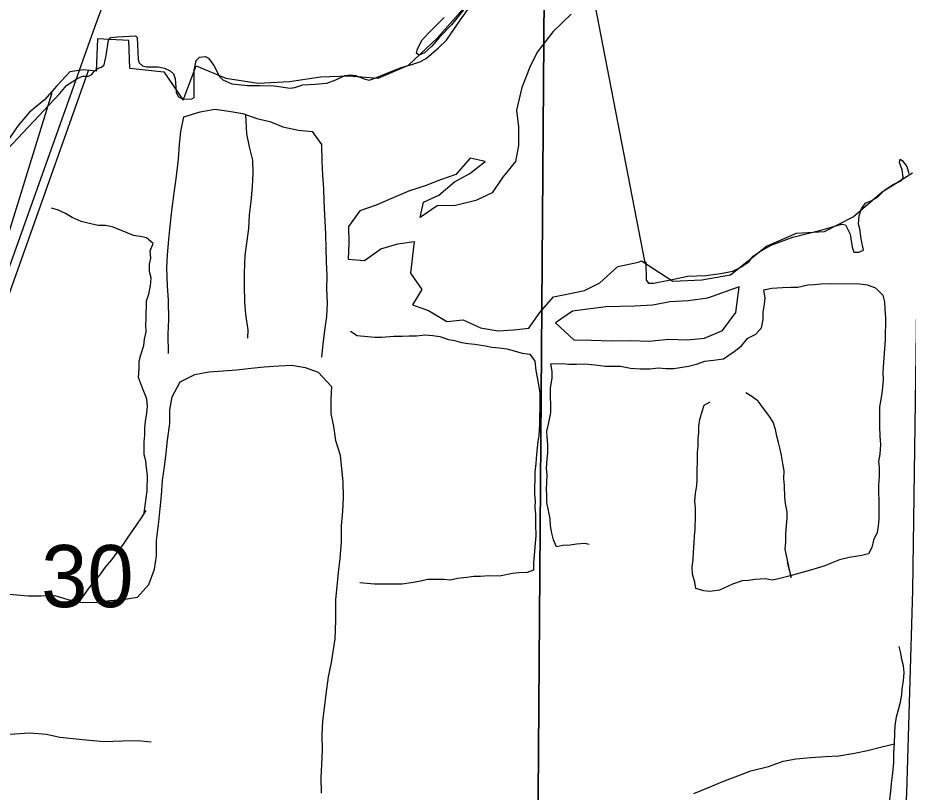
# Model space of a CAD drawing. Extents: x 1588073 to 2013523, y 1090242 to 1357120.
# Drawn here: x 1816020 to 1819188, y 1255279 to 1258035 of the extents above; entities that cross this region are included whole.
import ezdxf

# ---------------------------------------------------------------- set-up
doc = ezdxf.new("R2010")
doc.units = 0
for name, color, linetype in [('GM_X_Major_Lake', 7, 'Continuous'), ('GM_X_Minor_Lake', 7, 'Continuous'), ('GM_X_Minor_River', 7, 'Continuous'), ('GM_X_Section', 7, 'Continuous'), ('GM_X_Section_Text', 7, 'Continuous'), ('GM_X_State_Route', 7, 'Continuous'), ('GM_X_Township_Road', 7, 'Continuous')]:
    doc.layers.add(name, color=color, linetype=linetype)

msp = doc.modelspace()

# ---------------------------------------------------------------- linework, layer by layer
at = {"layer": 'GM_X_Major_Lake'}
for points in [[(1816418.1, 1257855.9), (1816539.4, 1257842.8), (1816607.7, 1257742.5), (1816653.8, 1257865), (1816760.1, 1257820.8), (1816874.5, 1257802.8), (1816986.8, 1257808.8), (1817097.1, 1257824.9), (1817197.4, 1257828.9), (1817301.7, 1257820.9), (1817410.1, 1257867.1), (1817512.4, 1257963.5), (1817604.6, 1258067.9)], [(1817989.2, 1258048.6), (1817924.6, 1257986.9), (1817868, 1257913.1), (1817841.6, 1257859.2), (1817813, 1257787.2), (1817794.4, 1257707.1), (1817802, 1257646.8), (1817801.5, 1257580.6), (1817791.1, 1257524.5), (1817744.6, 1257466.7), (1817708.1, 1257412.8), (1817649.8, 1257385.2), (1817577.6, 1257367.8), (1817511.5, 1257366.3), (1817451.1, 1257324.7), (1817463.5, 1257378.7), (1817517.8, 1257404.4), (1817574.2, 1257452.1), (1817628.5, 1257481.7), (1817682.9, 1257523.4), (1817628.9, 1257535.9), (1817578.4, 1257478.1), (1817524.2, 1257458.5), (1817469.9, 1257436.9), (1817413.7, 1257419.3), (1817349.4, 1257391.7), (1817295.1, 1257368.1), (1817236.9, 1257348.5), (1817196.4, 1257292.7), (1817198, 1257234.5), (1817195.6, 1257176.3), (1817253.6, 1257171.8), (1817312, 1257213.4), (1817372.3, 1257231), (1817430.4, 1257238.6), (1817417.6, 1257126.3), (1817457.2, 1257067.8), (1817424.8, 1257013.9), (1817480.7, 1256993.3), (1817546.5, 1256954.7), (1817604.7, 1256960.2)], [(1816303.1, 1257960.9), (1816299, 1257845.9), (1816253, 1257850.3), (1816204.9, 1257842.7), (1816158.4, 1257792.9), (1816114, 1257743.1), (1816061.6, 1257699.4), (1816021.2, 1257651.6), (1815986.8, 1257601.7)], [(1816418.1, 1257855.9), (1816415.2, 1257954.4), (1816303.1, 1257960.9)], [(1818229, 1257165.8), (1818238.7, 1257170.7), (1818351.1, 1257098.4), (1818453.4, 1257102.5), (1818555.7, 1257120.6), (1818684.1, 1257223), (1818790.4, 1257269.2), (1818890.7, 1257275.2), (1818993, 1257327.4), (1819095.3, 1257415.8), (1819203.6, 1257484.1)], [(1817604.7, 1256960.2), (1817666.5, 1256931.6), (1817728.6, 1256921), (1817784.7, 1256924.6), (1817838.8, 1256930.1), (1817877.3, 1256986), (1817925.8, 1257041.8), (1817979.9, 1257053.4), (1818036.1, 1257065), (1818090.4, 1257092.6), (1818154.9, 1257150.2), (1818229, 1257165.8)]]:
    msp.add_lwpolyline(points, dxfattribs=at)
at = {"layer": 'GM_X_Minor_Lake'}
for points in [[(1818112.3, 1257007.1), (1817993.5, 1256991.1), (1817933.1, 1256949.4), (1817998.8, 1256888.7), (1818060.8, 1256888.2), (1818130.9, 1256885.6), (1818199.1, 1256887), (1818267.1, 1256884.4), (1818335.3, 1256891.9), (1818401.4, 1256889.3), (1818463.5, 1256894.8), (1818527.8, 1256922.4), (1818574.4, 1256986.2), (1818587.2, 1257077.5)], [(1818587.2, 1257077.5), (1818474.6, 1257037.2), (1818406.4, 1257027.8), (1818340.3, 1257024.3), (1818280.1, 1257012.8), (1818214, 1257009.3), (1818112.3, 1257007.1)]]:
    msp.add_lwpolyline(points, dxfattribs=at)
at = {"layer": 'GM_X_Minor_River'}
for p, q in [((1815829.3, 1256603.7), (1816271, 1257848.2)), ((1815922.7, 1257060.5), (1816142.2, 1257769))]:
    msp.add_line(p, q, dxfattribs=at)
for points in [[(1816556.1, 1256840.5), (1816554.6, 1256908.7), (1816557, 1256960.9), (1816555.5, 1257029.1), (1816551.9, 1257081.3), (1816550.3, 1257145.6), (1816552.7, 1257191.7), (1816557.1, 1257245.8), (1816561.4, 1257293.9), (1816567.8, 1257348.1), (1816576.3, 1257412.2), (1816582.7, 1257462.3), (1816591.2, 1257532.5), (1816595.6, 1257584.6), (1816600, 1257630.7), (1816610.4, 1257682.8), (1816668.6, 1257700.4), (1816720.7, 1257710), (1816770.8, 1257703.6), (1816820.8, 1257695.1), (1816870.7, 1257676.6), (1816916.7, 1257666.2), (1816962.6, 1257647.8), (1817018.6, 1257635.3), (1817066.7, 1257630.9), (1817100.4, 1257584.4), (1817102, 1257524.2), (1817103.6, 1257476.1), (1817107.3, 1257427.9), (1817108.9, 1257381.7), (1817112.4, 1257311.4), (1817114.1, 1257265.3), (1817115.7, 1257215.1), (1817117.4, 1257166.9), (1817119, 1257116.7), (1817118.7, 1257070.6), (1817120.3, 1257020.4), (1817118, 1256972.3), (1817111.6, 1256922.2), (1817105.2, 1256874.1), (1817100.9, 1256827.9)], [(1816837.7, 1256894.9), (1816839.2, 1256924.4), (1816831.6, 1256978.7), (1816827.9, 1257024.8), (1816826.3, 1257081.1), (1816826.6, 1257127.2), (1816829.1, 1257189.4), (1816841.8, 1257285.6), (1816844.2, 1257333.7), (1816850.5, 1257381.8), (1816854.9, 1257434), (1816857.3, 1257482.1), (1816855.6, 1257528.3), (1816843.9, 1257576.5), (1816834.3, 1257622.8), (1816830.7, 1257691.4)], [(1816469.2, 1256273), (1816480.4, 1256351.5), (1816480.8, 1256405.7), (1816477, 1256433.8), (1816475.2, 1256457.9), (1816469.4, 1256480), (1816469.7, 1256526.2), (1816471.9, 1256550.2), (1816472.1, 1256576.3), (1816474.2, 1256598.4), (1816478.5, 1256628.4), (1816480.6, 1256652.5), (1816478.8, 1256678.6), (1816463.1, 1256716.9), (1816449.3, 1256755.1), (1816451.6, 1256787.2), (1816451.8, 1256813.3), (1816457.9, 1256835.3), (1816468.2, 1256869.3), (1816470.4, 1256891.4), (1816476.6, 1256917.4), (1816474.7, 1256941.5), (1816476.9, 1256965.6), (1816477.4, 1257027.8), (1816485.6, 1257051.8), (1816491.8, 1257081.8), (1816494, 1257109.9), (1816488.1, 1257132), (1816488.3, 1257158.1), (1816492.5, 1257180.1), (1816490.7, 1257206.2), (1816500.9, 1257232.2), (1816477, 1257252.5), (1816455, 1257256.7), (1816431, 1257260.9), (1816401, 1257273.2), (1816355.1, 1257291.6), (1816331.1, 1257295.9), (1816305.1, 1257296.1), (1816269, 1257304.4), (1816245.1, 1257310.6), (1816213.1, 1257324.9), (1816189.2, 1257339.2), (1816161.2, 1257351.5), (1816139.2, 1257357.7)], [(1818326.5, 1256787.6), (1818354.6, 1256787.4), (1818406.7, 1256795), (1818434.8, 1256802.8), (1818464.9, 1256812.6), (1818495, 1256816.3), (1818531.1, 1256822), (1818569.3, 1256847.8), (1818595.5, 1256867.7), (1818617.8, 1256895.6), (1818645.9, 1256909.4), (1818666.1, 1256931.3), (1818672.3, 1256961.3), (1818672.5, 1256987.4), (1818676.7, 1257015.5), (1818678.9, 1257037.5), (1818675.1, 1257067.6), (1818703.2, 1257073.4), (1818741.3, 1257075.1), (1818771.3, 1257076.9), (1818795.4, 1257076.7), (1818831.5, 1257084.4), (1818855.5, 1257086.2), (1818877.6, 1257088), (1818915.7, 1257089.7), (1819015.8, 1257088.9), (1819041.8, 1257084.7), (1819071.8, 1257074.4), (1819097.6, 1257048.1), (1819103.5, 1257024), (1819105.3, 1256997.9), (1819107.1, 1256967.8), (1819106.5, 1256889.5), (1819099.8, 1256793.2), (1819097.6, 1256771.2), (1819099.5, 1256747.1), (1819097.3, 1256721), (1819095.1, 1256699), (1819090.9, 1256676.9), (1819086.7, 1256650.9), (1819086.2, 1256580.6), (1819088, 1256546.5), (1819089.8, 1256516.4), (1819087.5, 1256482.3), (1819083.3, 1256456.2), (1819085.2, 1256434.2), (1819084.9, 1256404.1), (1819082.7, 1256370), (1819082.5, 1256343.9), (1819084.3, 1256317.8), (1819083.8, 1256251.6), (1819081.6, 1256225.5), (1819077.5, 1256203.5), (1819065.2, 1256175.5), (1819059, 1256149.4), (1819046.9, 1256127.5), (1819022.8, 1256121.6), (1818978.7, 1256114), (1818944.5, 1256106.2), (1818914.4, 1256094.4), (1818892.3, 1256084.6), (1818864.2, 1256076.8), (1818832.1, 1256067.1), (1818767.9, 1256049.5), (1818731.7, 1256039.8), (1818705.6, 1256034), (1818679.6, 1256038.2), (1818643.6, 1256036.5), (1818619.5, 1256032.7), (1818597.5, 1256030.9), (1818563.3, 1256019.1), (1818517.1, 1255997.4), (1818483, 1255993.7), (1818461, 1255995.9), (1818433, 1256004.2), (1818429.2, 1256026.3), (1818421.3, 1256054.4), (1818419.5, 1256080.5), (1818423.7, 1256106.6), (1818423.9, 1256132.7), (1818426.2, 1256164.7), (1818428.3, 1256190.8), (1818430.5, 1256212.9), (1818430.9, 1256265), (1818431.1, 1256291.1), (1818429.2, 1256313.2), (1818431.5, 1256343.3), (1818435.7, 1256369.3), (1818437.8, 1256391.4), (1818438.5, 1256487.7), (1818440.7, 1256511.8), (1818440.9, 1256535.8), (1818443.1, 1256559.9), (1818443.2, 1256582), (1818447.4, 1256606), (1818455.6, 1256634.1), (1818461.8, 1256656.1), (1818483.9, 1256667.9)], [(1817203.7, 1256919.4), (1817227.7, 1256905.1), (1817263.7, 1256900.8), (1817289.7, 1256898.6), (1817313.7, 1256898.4), (1817357.8, 1256902.1), (1817387.9, 1256901.8), (1817411.9, 1256903.6), (1817438, 1256903.4), (1817468.1, 1256907.1), (1817496.1, 1256904.9), (1817522.1, 1256900.7), (1817552.1, 1256890.4), (1817574.1, 1256886.2), (1817598.1, 1256880), (1817622.1, 1256875.8), (1817646.1, 1256873.6), (1817684.1, 1256867.2), (1817706.1, 1256863), (1817732.1, 1256860.8), (1817760.1, 1256856.6), (1817786.1, 1256850.3), (1817814.1, 1256842.1), (1817842.1, 1256837.8), (1817860, 1256813.6), (1817863.7, 1256779.4), (1817867.6, 1256755.3), (1817873.3, 1256721.2), (1817877.2, 1256699.1), (1817877, 1256671), (1817876.4, 1256588.7), (1817874.1, 1256548.6), (1817869.9, 1256526.6), (1817865.6, 1256482.4), (1817863.3, 1256448.3), (1817859.1, 1256418.3), (1817858.5, 1256338), (1817860.4, 1256315.9), (1817860.2, 1256293.9), (1817862, 1256267.8), (1817861.8, 1256231.6), (1817863.5, 1256191.5), (1817861.3, 1256165.4), (1817856.9, 1256121.3), (1817854.7, 1256095.3), (1817854.6, 1256069.2), (1817832.5, 1256061.3), (1817804.4, 1256059.6), (1817780.4, 1256057.8), (1817734.2, 1256048.1), (1817696.2, 1256048.4), (1817666.1, 1256046.7), (1817642.1, 1256046.9), (1817618, 1256043.1), (1817583.9, 1256039.3), (1817557.8, 1256033.5), (1817535.8, 1256035.7), (1817477.7, 1256036.2), (1817453.6, 1256030.4), (1817419.5, 1256024.6), (1817387.5, 1256018.9), (1817289.3, 1256019.7), (1817237.3, 1256024.1)], [(1815961, 1255986.6), (1816057.1, 1255977.8), (1816103.1, 1255977.4), (1816151.2, 1255979), (1816197.2, 1255964.6), (1816249.2, 1255954.1), (1816301.3, 1255955.7), (1816347.4, 1255961.3), (1816393.5, 1255965), (1816445.6, 1255972.6), (1816486, 1256018.4), (1816506.5, 1256072.4), (1816512.8, 1256120.5), (1816513.2, 1256174.7), (1816521.7, 1256240.8), (1816526.1, 1256288.9), (1816530.4, 1256335.1), (1816534.8, 1256389.2), (1816541.2, 1256437.3), (1816547.5, 1256485.4), (1816551.9, 1256531.5), (1816560.3, 1256591.6), (1816560.7, 1256639.8), (1816569, 1256685.9), (1816597.5, 1256739.8), (1816649.7, 1256765.5), (1816699.9, 1256775.1), (1816750, 1256778.7), (1816798.1, 1256782.3), (1816850.2, 1256787.9), (1816896.3, 1256793.5), (1816948.4, 1256797.1), (1816994.5, 1256798.7), (1817042.5, 1256790.3), (1817088.5, 1256773.9), (1817136.2, 1256723.3), (1817133.8, 1256677.2), (1817133.5, 1256627), (1817143.2, 1256580.8), (1817150.8, 1256530.5), (1817166.4, 1256478.2), (1817172.1, 1256430), (1817175.8, 1256383.8), (1817177.4, 1256327.6), (1817175, 1256279.5), (1817170.6, 1256227.4), (1817170.2, 1256169.2), (1817165.8, 1256111), (1817159.4, 1256060.9), (1817155, 1256010.8), (1817150.7, 1255964.7), (1817150.1, 1255890.4), (1817147.7, 1255824.2), (1817135, 1255740.1), (1817124.6, 1255690), (1817116.2, 1255627.8), (1817109.8, 1255577.7), (1817103.5, 1255531.6), (1817101.1, 1255483.5), (1817102.7, 1255427.3), (1817100.3, 1255377.1), (1817098, 1255331), (1817099.6, 1255274.8)], [(1818053, 1256161), (1818037.5, 1256164), (1818007.5, 1256162.2), (1817985.4, 1256158.4), (1817959.4, 1256156.6), (1817937.3, 1256152.8), (1817925.5, 1256176.9), (1817919.6, 1256201.1), (1817915.8, 1256227.2), (1817914, 1256251.3), (1817908.2, 1256281.4), (1817902.4, 1256309.6), (1817902.6, 1256335.7), (1817900.7, 1256357.7), (1817902.9, 1256381.8), (1817903.1, 1256409.9), (1817901.3, 1256432), (1817903.5, 1256464.1), (1817905.7, 1256486.1), (1817905.9, 1256516.2), (1817904.1, 1256542.3), (1817902.2, 1256564.4), (1817908.4, 1256588.4), (1817916.7, 1256630.5), (1817916.9, 1256658.6), (1817915.2, 1256686.7), (1817915.4, 1256718.8), (1817921.6, 1256752.9), (1817921.8, 1256776.9), (1817916, 1256803.1), (1817958.1, 1256804.7), (1817980.1, 1256802.6), (1818008.1, 1256802.3), (1818036.2, 1256804.1), (1818074.2, 1256799.8), (1818110.2, 1256795.4), (1818164.3, 1256795), (1818200.3, 1256788.7), (1818234.4, 1256786.4), (1818270.4, 1256786.1), (1818298.5, 1256789.9), (1818326.5, 1256787.6)], [(1818758.2, 1256097.8), (1818771.8, 1256043.5), (1818750.5, 1256144), (1818752.7, 1256170.1), (1818752.9, 1256198.1), (1818755.1, 1256228.2), (1818757.3, 1256254.3), (1818757.5, 1256276.4), (1818751.7, 1256306.5), (1818749.9, 1256328.6), (1818748.2, 1256370.8), (1818746.3, 1256394.8), (1818746.5, 1256422.9), (1818742.7, 1256449.1), (1818736.9, 1256477.2), (1818733.1, 1256499.3), (1818727.2, 1256523.4), (1818721.4, 1256545.6), (1818715.6, 1256569.7), (1818707.7, 1256595.8), (1818691.9, 1256620), (1818674, 1256644.3), (1818654.2, 1256670.5), (1818632.3, 1256686.8), (1818610.3, 1256701)], [(1816236.4, 1255954), (1816271.6, 1256002.1), (1816287.8, 1256024), (1816312, 1256051.9), (1816332.2, 1256079.8), (1816354.5, 1256105.8), (1816372.7, 1256131.7), (1816392.9, 1256157.6), (1816407.1, 1256179.6), (1816423.3, 1256201.5), (1816441.5, 1256229.4), (1816459.7, 1256255.4), (1816475.9, 1256281.3)], [(1819122.6, 1255251.9), (1819126.8, 1255282), (1819129, 1255310.1), (1819133.3, 1255348.2), (1819137.6, 1255384.2), (1819137.8, 1255418.4), (1819140.1, 1255450.4), (1819140.4, 1255490.6), (1819142.6, 1255514.6), (1819146.8, 1255546.7), (1819155, 1255576.7), (1819161.2, 1255598.8), (1819165.4, 1255624.8), (1819167.5, 1255646.9), (1819171.8, 1255674.9), (1819174, 1255705), (1819172.2, 1255729.1), (1819166.3, 1255751.2), (1819162.5, 1255773.3), (1819156.6, 1255797.5)], [(1815206.8, 1255462.3), (1815249.9, 1255442.7), (1815295.9, 1255438.3), (1815344, 1255441.9), (1815392.1, 1255443.6), (1815454.3, 1255449.1), (1815646.8, 1255479.6), (1815702.9, 1255487.1), (1815801.1, 1255488.3), (1815847.1, 1255483.9), (1815893.2, 1255481.5), (1815955.3, 1255483), (1816009.4, 1255486.6), (1816061.5, 1255490.1), (1816121.6, 1255485.6), (1816169.6, 1255475.2), (1816249.6, 1255466.5), (1816325.7, 1255459.8), (1816391.8, 1255461.3), (1816445.9, 1255462.9), (1816494, 1255458.4)], [(1818425.7, 1255273.8), (1818477.9, 1255295.4), (1818534.2, 1255319.1), (1818582.4, 1255336.7), (1818628.6, 1255354.4), (1818690.8, 1255369.9), (1818743, 1255389.5), (1818789.1, 1255397.2), (1818841.3, 1255402.8), (1818893.4, 1255406.3), (1818941.5, 1255408), (1818997.6, 1255417.5), (1819043.8, 1255427.2), (1819089.9, 1255438.8), (1819139.6, 1255451.2)]]:
    msp.add_lwpolyline(points, dxfattribs=at)
at = {"layer": 'GM_X_Section'}
for points in [[(1817899, 1258906.6), (1817866.5, 1254634)], [(1817866.5, 1254634), (1817899, 1258906.6)], [(1818064.3, 1258125.1), (1818250.5, 1257169.3), (1818254.4, 1257165.3), (1818256.1, 1257101.2), (1818264, 1257091.2), (1818282, 1257091.1), (1818330.1, 1257100.8), (1818404.2, 1257116.3), (1818468.3, 1257117.9), (1818520.4, 1257125.6), (1818564.4, 1257133.3), (1818592.6, 1257147.2), (1818620.7, 1257167), (1818636.8, 1257186.9), (1818659, 1257202.8), (1818701.1, 1257226.6), (1818777.3, 1257254.1), (1818877.6, 1257279.5), (1818951.7, 1257301), (1818965.7, 1257299), (1818981.5, 1257264.8), (1818989.2, 1257218.8), (1818995.1, 1257200.7), (1819013.1, 1257200.6), (1819029.2, 1257208.5), (1819021.5, 1257248.6), (1819015.7, 1257284.6), (1819011.8, 1257300.7), (1819014, 1257330.7), (1819022.1, 1257356.7), (1819038.2, 1257376.6), (1819056.3, 1257384.4), (1819082.4, 1257400.3), (1819104.6, 1257422.2), (1819134.7, 1257442), (1819164.8, 1257455.8), (1819170.9, 1257467.8), (1819167.1, 1257493.8), (1819157.2, 1257519.9), (1819159.3, 1257531.9), (1819167.3, 1257527.8), (1819183.2, 1257505.7), (1819191, 1257481.7)], [(1815983.4, 1257567.6), (1816094.3, 1257687), (1816168.8, 1257766.6), (1816193, 1257794.5), (1816233.2, 1257820.2), (1816251.2, 1257828.1), (1816271.2, 1257828), (1816283.3, 1257833.9), (1816291.4, 1257845.9), (1816305.5, 1257855.8), (1816317.5, 1257859.7), (1816327.5, 1257867.7), (1816333.7, 1257901.7), (1816342.1, 1257955.6), (1816350.2, 1257965.6), (1816374.2, 1257967.4), (1816438.2, 1257971), (1816444.2, 1257965), (1816447.7, 1257886.9), (1816451.7, 1257874.9), (1816463.6, 1257864.8), (1816477.6, 1257860.7), (1816519.6, 1257860.5), (1816541.6, 1257856.3), (1816561.6, 1257846.2), (1816573.5, 1257836.1), (1816579.4, 1257818.1), (1816581.3, 1257804.1), (1816583.1, 1257770), (1816591, 1257754), (1816607, 1257745.9), (1816639, 1257747.6), (1816647, 1257751.6), (1816647.6, 1257847.7), (1816653.8, 1257883.6), (1816665.9, 1257895.6), (1816688, 1257897.4), (1816697.9, 1257891.4), (1816717.8, 1257865.2), (1816737.5, 1257827.1), (1816749.5, 1257815), (1816781.4, 1257800.8), (1816837.4, 1257794.5), (1816879.4, 1257794.2), (1816931.5, 1257793.9), (1816989.4, 1257785.5), (1817005.5, 1257787.4), (1817033.6, 1257797.2), (1817077.6, 1257799), (1817119.7, 1257802.7), (1817151.7, 1257814.5), (1817183.9, 1257830.3), (1817203.9, 1257832.2), (1817221.9, 1257830.1), (1817251.8, 1257817.9), (1817269.8, 1257813.8), (1817283.8, 1257817.7), (1817330, 1257837.4), (1817384.2, 1257859.1), (1817422.2, 1257868.9), (1817450.3, 1257878.7), (1817472.4, 1257890.6), (1817516.7, 1257928.4), (1817544.9, 1257956.2), (1817587.3, 1258016), (1817641.8, 1258093.7)], [(1817605.6, 1258063.9), (1817563.2, 1258010.1), (1817520.9, 1257966.4), (1817492.7, 1257934.5), (1817466.5, 1257910.6), (1817448.5, 1257902.8), (1817438.5, 1257908.8), (1817442.6, 1257924.8), (1817458.8, 1257956.7), (1817491.1, 1257990.6), (1817537.4, 1258036.3)]]:
    msp.add_lwpolyline(points, dxfattribs=at)
at = {"layer": 'GM_X_State_Route'}
msp.add_lwpolyline([(1815664.4, 1256451.4), (1815808.6, 1256641.7), (1816295.2, 1258005.9), (1816516.3, 1258608), (1816549.5, 1258678.5)], dxfattribs=at)
at = {"layer": 'GM_X_Township_Road'}
msp.add_lwpolyline([(1818244.4, 1254429.5), (1818246.1, 1254428), (1818301, 1254383.1), (1818381.3, 1254381.9), (1819150.1, 1254779), (1819166.5, 1254945.7), (1819183.2, 1255275.2), (1819205.4, 1255996.9), (1819224.2, 1257340)], dxfattribs=at)

# ---------------------------------------------------------------- texts
at = {"layer": 'GM_X_Section_Text'}
msp.add_text('30', height=221, rotation=0, dxfattribs=at).set_placement((1816102.8, 1255937.6))

doc.saveas('drawing.dxf')
